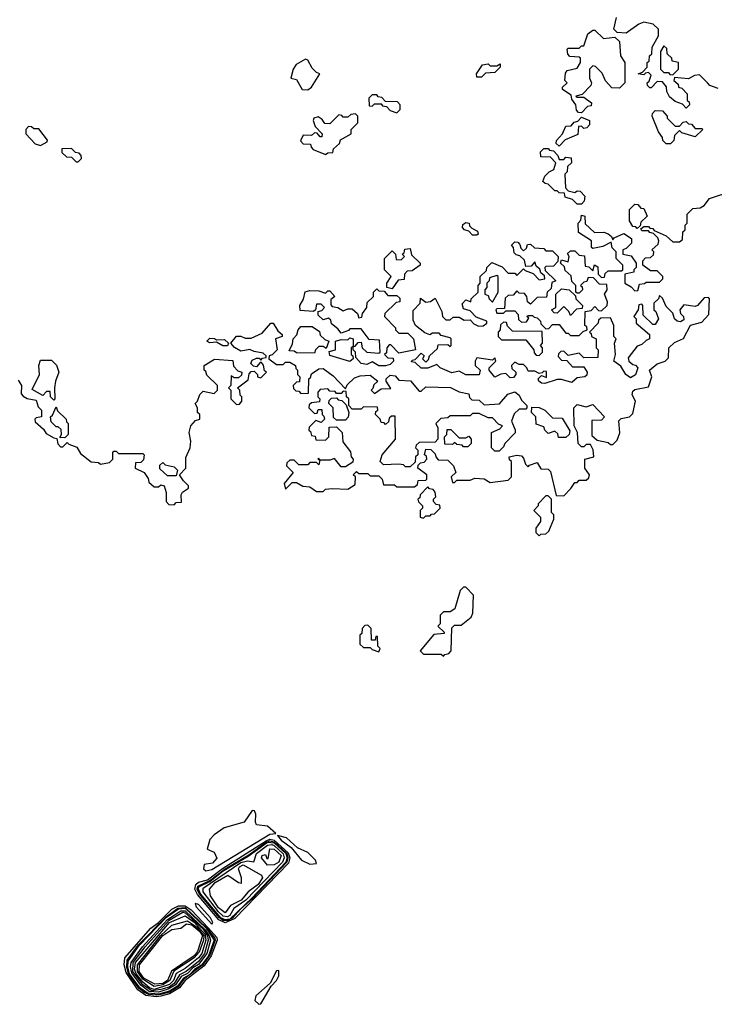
# Model space of a CAD drawing. Extents: x 2769579 to 2883812, y 684207 to 828660.
# Tile 426 of 505: x 2820862 to 2823981, y 794998 to 799418. Entities that reach past the tile are written whole.
import ezdxf

# ---------------------------------------------------------------- set-up
doc = ezdxf.new("R2010")
doc.units = 0

msp = doc.modelspace()

# ---------------------------------------------------------------- linework, layer by layer
at = {"layer": '0CON02XD'}
for points in [[(2823998.3, 799108.3), (2823961.7, 799121.7), (2823950, 799135), (2823915, 799170), (2823893, 799167), (2823865, 799152.5), (2823801.7, 799158.3), (2823800, 799145), (2823818.3, 799128.3), (2823820, 799115), (2823835, 799110), (2823860, 799085), (2823860, 799055), (2823868.3, 799048.3), (2823870, 799035), (2823855, 799020), (2823838.3, 799038.3), (2823805, 799050), (2823780.7, 799070.7), (2823767.5, 799095), (2823767, 799117), (2823748.3, 799138.3), (2823725, 799140), (2823698.3, 799111.7), (2823691.7, 799111.7), (2823681.7, 799121.7), (2823680, 799135), (2823688.3, 799141.7), (2823698.3, 799168.3), (2823685, 799180), (2823671.7, 799178.3), (2823665, 799170), (2823640, 799175), (2823658.3, 799181.7), (2823680, 799205), (2823680, 799225), (2823688.3, 799231.7), (2823690, 799255), (2823700, 799265), (2823702.5, 799295), (2823730, 799345), (2823730, 799375), (2823707, 799397), (2823665, 799406.7), (2823641.7, 799398.3), (2823585, 799357.5), (2823545, 799360), (2823530, 799375), (2823541.7, 799428.3)], [(2823385, 799000), (2823371.7, 799001.7), (2823361.7, 799011.7), (2823360, 799035), (2823341.7, 799061.7), (2823338.3, 799078.3), (2823300, 799105), (2823300, 799115), (2823320, 799135), (2823310, 799145), (2823312.5, 799177.5), (2823320, 799190), (2823365, 799200), (2823380, 799225), (2823380, 799245), (2823375, 799250), (2823333, 799253), (2823323, 799263), (2823320, 799285), (2823325, 799290), (2823375, 799290), (2823385, 799300), (2823395, 799300), (2823412.5, 799355), (2823435, 799370), (2823445, 799370), (2823483, 799333), (2823535, 799340), (2823555, 799320), (2823560, 799255), (2823580, 799225), (2823580, 799135), (2823555, 799110), (2823521.7, 799111.7), (2823493, 799143), (2823478.3, 799178.3), (2823448.3, 799208.3), (2823435, 799210), (2823420, 799195), (2823420, 799155), (2823430, 799135), (2823427, 799123), (2823388.3, 799081.7), (2823360, 799075), (2823365, 799070), (2823395, 799070), (2823430, 799045), (2823428.3, 799031.7), (2823411.7, 799028.3), (2823385, 799000)], [(2823795, 799170), (2823820, 799195), (2823820, 799225), (2823791.7, 799231.7), (2823790, 799245), (2823770, 799265), (2823768.3, 799288.3), (2823755, 799300), (2823740, 799275), (2823740, 799195), (2823755, 799180), (2823775, 799180), (2823781.7, 799171.7), (2823795, 799170)], [(2822155, 799103.3), (2822172.5, 799115), (2822210, 799175), (2822195, 799180), (2822175, 799200), (2822156.4, 799236.4), (2822145, 799240), (2822103.6, 799216.4), (2822090, 799195), (2822080, 799155), (2822105, 799150), (2822130, 799105), (2822155, 799103.3)], [(2822935, 799160), (2822915, 799160), (2822912.5, 799175), (2822940, 799215), (2822965, 799220), (2822975, 799210), (2823005, 799210), (2823020, 799220), (2823020, 799205), (2822995, 799180), (2822953, 799177), (2822935, 799160)], [(2822555, 799000), (2822570, 799015), (2822570, 799035), (2822558.3, 799048.3), (2822505, 799050), (2822488.3, 799068.3), (2822471.7, 799071.7), (2822465, 799080), (2822445, 799080), (2822430, 799065), (2822431.7, 799031.7), (2822445, 799030), (2822455, 799040), (2822485, 799040), (2822491.7, 799031.7), (2822508.3, 799028.3), (2822525, 799010), (2822555, 799000)], [(2823785, 798860), (2823765, 798860), (2823750, 798875), (2823748.3, 798888.3), (2823730, 798915), (2823702.5, 798985), (2823703, 798997), (2823715, 799010), (2823748.3, 799008.3), (2823770, 798985), (2823770, 798975), (2823805, 798940), (2823825, 798940), (2823841.7, 798958.3), (2823855, 798960), (2823865, 798950), (2823878.3, 798948.3), (2823895, 798930), (2823925, 798930), (2823930, 798925), (2823895, 798892.5), (2823835, 798910), (2823825, 798920), (2823801.7, 798898.3), (2823800, 798875), (2823785, 798860)], [(2822235, 798812.5), (2822245, 798820), (2822268.3, 798821.7), (2822271.7, 798838.3), (2822298.3, 798861.7), (2822301.7, 798878.3), (2822350, 798905), (2822350, 798925), (2822380, 798955), (2822380, 798985), (2822370, 798995), (2822348.3, 798991.7), (2822335, 798980), (2822315, 798980), (2822308.3, 798988.3), (2822295, 798990), (2822255, 798950), (2822231.7, 798951.7), (2822220, 798970), (2822201.7, 798981.7), (2822182.5, 798975), (2822180, 798965), (2822188.3, 798938.3), (2822220, 798905), (2822218.3, 798891.7), (2822211.7, 798891.7), (2822198.3, 798908.3), (2822185, 798910), (2822171.7, 798898.3), (2822135, 798900), (2822123.3, 798873.3), (2822135, 798860), (2822168.3, 798858.3), (2822170, 798845), (2822180, 798835), (2822235, 798812.5)], [(2823285, 798850), (2823271.7, 798861.7), (2823272.5, 798875), (2823300, 798905), (2823315, 798940), (2823338.3, 798941.7), (2823351.7, 798958.3), (2823368.3, 798961.7), (2823385, 798980), (2823420, 798965), (2823420, 798945), (2823408.3, 798931.7), (2823395, 798930), (2823385, 798940), (2823371.7, 798938.3), (2823368.3, 798901.7), (2823311.7, 798878.3), (2823285, 798850)], [(2820955, 798853.3), (2820985, 798870), (2820987, 798877), (2820947.5, 798927.5), (2820925, 798927.5), (2820915, 798937.5), (2820901.7, 798938.3), (2820890, 798925), (2820890, 798905), (2820930.7, 798860.7), (2820955, 798853.3)], [(2821125, 798780), (2821140, 798795), (2821138.3, 798808.3), (2821128.3, 798818.3), (2821111.7, 798821.7), (2821095, 798840), (2821051.7, 798838.3), (2821051.7, 798821.7), (2821071.7, 798801.7), (2821095, 798800), (2821115, 798780), (2821125, 798780)], [(2823385, 798590), (2823365, 798590), (2823345, 798610), (2823311.7, 798621.7), (2823308.3, 798638.3), (2823285, 798640), (2823275, 798650), (2823265, 798650), (2823235, 798680), (2823221.7, 798681.7), (2823211.7, 798691.7), (2823220, 798715), (2823240, 798735), (2823260, 798745), (2823270, 798775), (2823245, 798800), (2823201.7, 798801.7), (2823200, 798825), (2823215, 798840), (2823235, 798840), (2823241.7, 798831.7), (2823258.3, 798828.3), (2823278.3, 798808.3), (2823285, 798790), (2823305, 798790), (2823315, 798800), (2823338.3, 798798.3), (2823340, 798775), (2823321.7, 798758.3), (2823320, 798735), (2823310, 798725), (2823312.5, 798662.5), (2823325, 798650), (2823355, 798642.5), (2823365, 798650), (2823378.3, 798648.3), (2823400, 798625), (2823397, 798603), (2823385, 798590)], [(2823838.3, 798431.7), (2823840, 798465), (2823850, 798475), (2823850, 798495), (2823860, 798505), (2823860, 798545), (2823885, 798570), (2823917, 798573), (2823936.4, 798583.6), (2823960, 798615), (2824065, 798650)], [(2823635, 798480), (2823628.3, 798488.3), (2823615, 798490), (2823600, 798515), (2823600, 798565), (2823625, 798590), (2823638.3, 798588.3), (2823651.7, 798571.7), (2823665, 798570), (2823680, 798535), (2823651.7, 798508.3), (2823648.3, 798491.7), (2823635, 798480)], [(2823337, 797313), (2823355, 797340), (2823365, 797340), (2823375, 797350), (2823405, 797350), (2823418.3, 797361.7), (2823420, 797375), (2823400, 797405), (2823400, 797445), (2823440, 797455), (2823437, 797487), (2823425, 797510), (2823405, 797510), (2823395, 797500), (2823385, 797500), (2823370, 797515), (2823367.5, 797565), (2823352.5, 797595), (2823350, 797675), (2823365, 797690), (2823405, 797680), (2823435, 797690), (2823487.5, 797635), (2823475, 797620), (2823431.7, 797618.3), (2823431.7, 797551.7), (2823455, 797530), (2823505, 797520), (2823515, 797510), (2823525, 797510), (2823545, 797530), (2823557, 797563), (2823553, 797617), (2823563, 797627), (2823600, 797635), (2823615, 797650), (2823627.5, 797705), (2823613, 797733), (2823615, 797750), (2823625, 797757.5), (2823685, 797770), (2823700, 797815), (2823690, 797845), (2823725, 797872.5), (2823760, 797885), (2823775, 797900), (2823777.5, 797945), (2823801.7, 797968.3), (2823843, 797987), (2823873.6, 798046.4), (2823925, 798060), (2823956.7, 798095), (2823960, 798165), (2823955, 798170), (2823935, 798168.8), (2823905.6, 798134.4), (2823895, 798130), (2823845, 798137.5), (2823826.7, 798115), (2823829.3, 798099.3), (2823843.3, 798085), (2823845, 798070), (2823829.3, 798060.7), (2823813.8, 798063.8), (2823802.5, 798075), (2823795, 798100), (2823765, 798130), (2823748.3, 798168.3), (2823735, 798180), (2823730, 798165), (2823710, 798145), (2823710, 798115), (2823718.3, 798108.3), (2823730, 798075), (2823715, 798050), (2823705, 798050), (2823661.7, 798091.7), (2823660, 798135), (2823655, 798140), (2823641.7, 798138.3), (2823640, 798115), (2823620, 798085), (2823630, 798075), (2823630, 798055), (2823690, 798005), (2823690, 797985), (2823675, 797977.5), (2823655, 797960), (2823635, 797952.5), (2823595, 797900), (2823597.5, 797885), (2823615, 797870), (2823627.5, 797867.5), (2823637.5, 797855), (2823627.3, 797822.7), (2823605, 797810), (2823584.4, 797824.4), (2823561.7, 797861.7), (2823530, 797885), (2823537.5, 797915), (2823532.5, 797965), (2823540, 797985), (2823530, 797995), (2823530, 798045), (2823515, 798080), (2823471.7, 798078.3), (2823461.7, 798068.3), (2823460, 798055), (2823420, 798015), (2823428.3, 798008.3), (2823430, 797995), (2823450, 797985), (2823450, 797945), (2823460, 797935), (2823458.3, 797901.7), (2823395, 797900), (2823375, 797920), (2823325, 797910), (2823305, 797930), (2823291.7, 797928.3), (2823281.7, 797918.3), (2823280, 797905), (2823295, 797890), (2823318.3, 797888.3), (2823345, 797860), (2823395, 797860), (2823410, 797835), (2823408.3, 797821.7), (2823400, 797815), (2823365, 797810), (2823341.7, 797788.3), (2823295, 797802.5), (2823275, 797802.5), (2823220, 797785), (2823205, 797786.7), (2823192.5, 797795), (2823190, 797805), (2823205, 797820), (2823228.3, 797811.7), (2823228.3, 797838.3), (2823215, 797840), (2823208.3, 797831.7), (2823195, 797830), (2823175, 797840), (2823145, 797840), (2823140, 797855), (2823125, 797870), (2823105, 797870), (2823085, 797880), (2823070, 797865), (2823071.7, 797851.7), (2823090, 797835), (2823090, 797825), (2823079.3, 797810.7), (2823065, 797810), (2823045, 797830), (2823023, 797827), (2822995, 797812.5), (2822970, 797845), (2822970, 797855), (2823000, 797885), (2822995, 797900), (2822985, 797890), (2822915, 797900), (2822907.5, 797885), (2822907.5, 797865), (2822930, 797845), (2822925, 797823.3), (2822865, 797824), (2822835, 797840), (2822801.7, 797831.7), (2822750, 797855), (2822735, 797870), (2822695, 797853.3), (2822665, 797853.3), (2822638.3, 797878.3), (2822621.7, 797881.7), (2822625, 797890), (2822638.3, 797891.7), (2822665, 797920), (2822678.3, 797908.3), (2822670, 797895), (2822685, 797880), (2822698.3, 797891.7), (2822701.7, 797908.3), (2822738.3, 797941.7), (2822741.7, 797958.3), (2822785, 797960), (2822795, 797950), (2822800, 797955), (2822800, 797985), (2822795, 797990), (2822755, 798000), (2822745, 798010), (2822715, 798010), (2822703, 798003), (2822681.7, 798011.7), (2822640, 798045), (2822628.3, 798068.3), (2822628.3, 798111.7), (2822660, 798145), (2822661.7, 798168.3), (2822685, 798150), (2822707, 798153), (2822728.3, 798168.3), (2822757, 798107), (2822760, 798085), (2822775, 798070), (2822795, 798070), (2822808.3, 798081.7), (2822835, 798082.5), (2822858.3, 798068.3), (2822885, 798070), (2822901.7, 798051.7), (2822922.5, 798042.5), (2822943, 798043), (2822960, 798055), (2822960, 798065), (2822911.7, 798081.7), (2822885, 798110), (2822855, 798120), (2822848.3, 798141.7), (2822865, 798160), (2822888.3, 798151.7), (2822890, 798165), (2822920, 798195), (2822920, 798225), (2822930, 798235), (2822930, 798265), (2822958.3, 798291.7), (2822960, 798305), (2822981.7, 798328.3), (2823028.3, 798308.3), (2823055, 798280), (2823085, 798280), (2823095, 798270), (2823125, 798300), (2823131.7, 798291.7), (2823168.3, 798278.3), (2823195, 798250), (2823220, 798255), (2823218.3, 798268.3), (2823201.7, 798281.7), (2823198.3, 798298.3), (2823181.7, 798311.7), (2823175, 798330), (2823158.3, 798311.7), (2823135, 798310), (2823128.3, 798338.3), (2823108.3, 798358.3), (2823091.7, 798361.7), (2823081.7, 798371.7), (2823080, 798395), (2823070, 798405), (2823085, 798420), (2823098.3, 798418.3), (2823108.3, 798408.3), (2823111.7, 798391.7), (2823125, 798380), (2823138.3, 798391.7), (2823141.7, 798408.3), (2823155, 798410), (2823173, 798393), (2823215, 798390), (2823225, 798380), (2823255, 798380), (2823280, 798355), (2823278.3, 798331.7), (2823258.3, 798311.7), (2823225, 798310), (2823220, 798305), (2823221.7, 798291.7), (2823270, 798245), (2823251.7, 798238.3), (2823248.3, 798211.7), (2823230, 798195), (2823228.3, 798171.7), (2823185, 798170), (2823155, 798140), (2823141.7, 798151.7), (2823140, 798175), (2823128.3, 798188.3), (2823105, 798190), (2823095, 798200), (2823078.3, 798181.7), (2823055, 798180), (2823041.7, 798168.3), (2823038.3, 798121.7), (2823005, 798120), (2823000, 798115), (2823005, 798100), (2823035, 798100), (2823045, 798110), (2823085, 798110), (2823100, 798095), (2823101.7, 798071.7), (2823115, 798060), (2823138.3, 798061.7), (2823148.3, 798078.3), (2823140, 798085), (2823145, 798090), (2823165, 798090), (2823171.7, 798081.7), (2823185, 798080), (2823200, 798065), (2823201.7, 798051.7), (2823225, 798030), (2823238.3, 798031.7), (2823255, 798050), (2823285, 798050), (2823315, 798010), (2823325, 798010), (2823335, 798000), (2823375, 798000), (2823391.7, 798018.3), (2823410, 798025), (2823408.3, 798038.3), (2823400, 798045), (2823401.7, 798108.3), (2823428.3, 798111.7), (2823445, 798130), (2823461.7, 798111.7), (2823475, 798110), (2823500, 798135), (2823501.7, 798151.7), (2823487.5, 798185), (2823500, 798205), (2823498.3, 798228.3), (2823465, 798230), (2823438.3, 798258.3), (2823415, 798260), (2823408.3, 798241.7), (2823395, 798240), (2823380, 798225), (2823388.3, 798218.3), (2823390, 798205), (2823375, 798190), (2823365, 798190), (2823360, 798195), (2823360, 798225), (2823341.7, 798241.7), (2823338.3, 798268.3), (2823311.7, 798291.7), (2823308.3, 798308.3), (2823290, 798325), (2823295, 798340), (2823325, 798330), (2823330, 798355), (2823321.7, 798368.3), (2823335, 798380), (2823355, 798380), (2823375, 798360), (2823398.3, 798358.3), (2823401.7, 798311.7), (2823418.3, 798308.3), (2823435, 798290), (2823442.5, 798317.5), (2823458.3, 798308.3), (2823460, 798275), (2823475, 798260), (2823488.3, 798261.7), (2823491.7, 798278.3), (2823505, 798290), (2823565, 798290), (2823570, 798295), (2823570, 798315), (2823540, 798345), (2823540, 798375), (2823523, 798393), (2823518.3, 798418.3), (2823480, 798400), (2823435, 798390), (2823430, 798395), (2823430, 798425), (2823371.7, 798461.7), (2823370, 798505), (2823381.7, 798518.3), (2823385, 798540), (2823400, 798535), (2823401.7, 798501.7), (2823443, 798463), (2823485, 798463.3), (2823505, 798456.7), (2823520, 798445), (2823525, 798430), (2823531.7, 798438.3), (2823575, 798457.5), (2823610, 798435), (2823610, 798415), (2823585, 798390), (2823570, 798385), (2823570, 798365), (2823608.3, 798358.3), (2823630, 798325), (2823630, 798305), (2823620, 798295), (2823620, 798285), (2823580, 798275), (2823580, 798235), (2823608.3, 798218.3), (2823625, 798200), (2823638.3, 798201.7), (2823645, 798230), (2823667, 798233), (2823675, 798240), (2823735, 798240), (2823750, 798255), (2823750, 798265), (2823725, 798290), (2823695, 798290), (2823660, 798315), (2823660, 798335), (2823671.7, 798348.3), (2823695, 798350), (2823708.3, 798361.7), (2823710, 798375), (2823700, 798385), (2823729.3, 798410.7), (2823732.5, 798425), (2823728.3, 798438.3), (2823708.3, 798458.3), (2823691.7, 798461.7), (2823685, 798470), (2823655, 798470), (2823651.7, 798478.3), (2823665, 798490), (2823685, 798490), (2823691.7, 798481.7), (2823705, 798480), (2823711.7, 798471.7), (2823765, 798447.5), (2823795, 798420), (2823825, 798420), (2823838.3, 798431.7)], [(2822915, 798450), (2822895, 798450), (2822878.3, 798468.3), (2822860, 798475), (2822850, 798485), (2822851.7, 798498.3), (2822865, 798507.5), (2822880, 798505), (2822881.7, 798491.7), (2822891.7, 798481.7), (2822918.3, 798468.3), (2822920, 798455), (2822915, 798450)], [(2822535, 798210), (2822510, 798215), (2822510, 798235), (2822530, 798265), (2822500, 798295), (2822500, 798345), (2822535, 798380), (2822550, 798365), (2822551.7, 798341.7), (2822575, 798340), (2822590, 798355), (2822580, 798365), (2822588.3, 798371.7), (2822591.7, 798388.3), (2822615, 798390), (2822621.7, 798361.7), (2822660, 798325), (2822660, 798315), (2822625, 798290), (2822601.7, 798288.3), (2822590, 798275), (2822588.3, 798251.7), (2822561.7, 798248.3), (2822535, 798210)], [(2822985, 798150), (2823010, 798195), (2823010, 798265), (2823005, 798270), (2822971.7, 798258.3), (2822970, 798245), (2822960, 798235), (2822960, 798215), (2822950, 798205), (2822950, 798185), (2822965, 798180), (2822970, 798165), (2822985, 798150)], [(2822505, 797863.3), (2822474, 797864), (2822445, 797882.5), (2822420, 797870), (2822395, 797874), (2822371.7, 797901.7), (2822370, 797925), (2822360, 797935), (2822360, 797950), (2822368.3, 797951.7), (2822381.7, 797968.3), (2822395, 797970), (2822400, 797945), (2822420, 797925), (2822475, 797920), (2822480, 797925), (2822478.3, 797978.3), (2822431.7, 797981.7), (2822395, 798030), (2822345, 798030), (2822338.3, 798021.7), (2822305, 798010), (2822290, 798030), (2822261.7, 798051.7), (2822258.3, 798068.3), (2822248.3, 798078.3), (2822225, 798070), (2822201.7, 798091.7), (2822201.7, 798108.3), (2822218.3, 798111.7), (2822230, 798125), (2822215, 798140), (2822195, 798140), (2822190, 798115), (2822181.7, 798108.3), (2822121.7, 798111.7), (2822120, 798135), (2822137, 798163), (2822143.6, 798196.4), (2822165, 798202.5), (2822205, 798200), (2822235, 798190), (2822245, 798200), (2822255, 798200), (2822277.5, 798175), (2822258.3, 798161.7), (2822258.3, 798138.3), (2822265, 798130), (2822290, 798125), (2822315, 798110), (2822335, 798120), (2822355, 798120), (2822378.3, 798098.3), (2822385, 798080), (2822398.3, 798081.7), (2822401.7, 798098.3), (2822420, 798125), (2822421.7, 798148.3), (2822450, 798175), (2822450, 798195), (2822465, 798210), (2822475, 798200), (2822498.3, 798198.3), (2822515, 798180), (2822555, 798180), (2822568.3, 798168.3), (2822568.3, 798151.7), (2822551.7, 798148.3), (2822501.7, 798098.3), (2822500, 798085), (2822550, 798035), (2822550, 798025), (2822565, 798010), (2822605, 798010), (2822630, 797985), (2822640, 797935), (2822565, 797920), (2822528.3, 797958.3), (2822521.7, 797958.3), (2822510, 797945), (2822508.3, 797921.7), (2822500, 797915), (2822515, 797900), (2822538.3, 797898.3), (2822540, 797885), (2822525, 797870), (2822505, 797863.3)], [(2823335, 798090), (2823328.3, 798108.3), (2823305, 798130), (2823275, 798100), (2823261.7, 798101.7), (2823250, 798115), (2823270, 798125), (2823270, 798185), (2823295, 798210), (2823330, 798205), (2823358.3, 798178.3), (2823360, 798165), (2823390, 798135), (2823388.3, 798121.7), (2823361.7, 798118.3), (2823335, 798090)], [(2820855, 797800), (2820870, 797775), (2820868.3, 797738.3), (2820877, 797727), (2820895, 797716.7), (2820935, 797710), (2820945, 797680), (2820960, 797665), (2820960, 797635), (2820935, 797630), (2820930, 797625), (2820931.7, 797611.7), (2820969.3, 797579.3), (2820980.7, 797560.7), (2821015, 797540), (2821028.3, 797538.3), (2821033, 797513), (2821045, 797500), (2821055, 797500), (2821075, 797520), (2821081.7, 797511.7), (2821118.3, 797498.3), (2821135, 797470), (2821183, 797433), (2821215, 797430), (2821225, 797422.5), (2821265, 797430), (2821280, 797445), (2821280, 797475), (2821285, 797480), (2821295, 797480), (2821305, 797470), (2821415, 797470), (2821420, 797465), (2821418.3, 797441.7), (2821405, 797430), (2821381.7, 797428.3), (2821380, 797405), (2821420, 797385), (2821438.3, 797358.3), (2821441.7, 797341.7), (2821465, 797320), (2821485, 797320), (2821495, 797330), (2821510, 797325), (2821520, 797295), (2821520, 797255), (2821531.7, 797241.7), (2821555, 797240), (2821565, 797250), (2821588.3, 797251.7), (2821587.5, 797285), (2821593.6, 797296.4), (2821620, 797315), (2821620, 797325), (2821597, 797347), (2821580, 797375), (2821607.5, 797405), (2821608.3, 797451.7), (2821626.7, 797495), (2821630, 797525), (2821622.5, 797565), (2821630, 797595), (2821651.7, 797618.3), (2821670, 797625), (2821670, 797645), (2821660, 797655), (2821660, 797675), (2821650, 797695), (2821660, 797705), (2821670, 797735), (2821685, 797750), (2821735, 797740), (2821750, 797755), (2821750, 797775), (2821701.7, 797821.7), (2821698.3, 797838.3), (2821690, 797845), (2821690, 797865), (2821737, 797893), (2821818.3, 797888.3), (2821821.7, 797861.7), (2821841.7, 797841.7), (2821860, 797835), (2821858.3, 797821.7), (2821845, 797810), (2821825, 797810), (2821811.7, 797818.3), (2821810, 797775), (2821800, 797765), (2821810, 797755), (2821810, 797715), (2821835, 797690), (2821848.3, 797691.7), (2821860, 797705), (2821860, 797725), (2821851.7, 797731.7), (2821850, 797755), (2821840, 797765), (2821888.3, 797801.7), (2821891.7, 797828.3), (2821901.7, 797838.3), (2821915, 797840), (2821930, 797825), (2821930, 797815), (2821945, 797810), (2821970, 797835), (2821961.7, 797841.7), (2821957, 797867), (2821948.3, 797878.3), (2821941.7, 797878.3), (2821925, 797860), (2821911.7, 797861.7), (2821900, 797875), (2821905, 797890), (2821925, 797897.5), (2821937.5, 797897.5), (2821945, 797890), (2821951.7, 797898.3), (2821968.3, 797901.7), (2821968.3, 797908.3), (2821955, 797920), (2821915, 797927.5), (2821895, 797937.5), (2821855, 797930), (2821826.4, 797946.4), (2821810, 797965), (2821835, 797997.5), (2821855, 797997.5), (2821875, 797987.5), (2821901.7, 797988.3), (2821950, 798010), (2821990, 798055), (2822000, 798055), (2822020.7, 798020.7), (2822040, 798005), (2822040, 797995), (2822010, 797985), (2822017.5, 797935), (2821995, 797912.5), (2821981.7, 797908.3), (2821980, 797895), (2822015, 797870), (2822045, 797870), (2822055, 797880), (2822075, 797880), (2822100, 797865), (2822101.7, 797851.7), (2822110, 797845), (2822110, 797825), (2822120, 797815), (2822118.3, 797791.7), (2822105, 797790), (2822090, 797775), (2822091.7, 797761.7), (2822101.7, 797751.7), (2822115, 797750), (2822125, 797740), (2822158.3, 797741.7), (2822160, 797805), (2822168.3, 797811.7), (2822171.7, 797828.3), (2822205, 797850), (2822225, 797852.5), (2822269.3, 797819.3), (2822325, 797760), (2822331.7, 797778.3), (2822365, 797810), (2822390.7, 797819.3), (2822435, 797822.5), (2822470, 797795), (2822451.7, 797778.3), (2822448.3, 797761.7), (2822440, 797755), (2822455, 797740), (2822485, 797760), (2822528.3, 797761.7), (2822507.5, 797795), (2822507.5, 797805), (2822525, 797822.5), (2822548.3, 797818.3), (2822565, 797800), (2822617, 797797), (2822655, 797750), (2822665, 797750), (2822685, 797770), (2822796.4, 797766.4), (2822835, 797747.5), (2822878.3, 797738.3), (2822881.7, 797721.7), (2822891.7, 797711.7), (2822925, 797710), (2822948.3, 797688.3), (2823017, 797693), (2823053.6, 797736.4), (2823085, 797746.7), (2823105, 797732.5), (2823115, 797710), (2823140, 797685), (2823140, 797675), (2823135, 797670), (2823105, 797670), (2823081.7, 797648.3), (2823070, 797615), (2823087, 797577), (2823087, 797563), (2823040, 797515), (2823035, 797500), (2823015, 797480), (2822995, 797480), (2822980, 797495), (2822980, 797565), (2823018.3, 797581.7), (2823030, 797595), (2823011.7, 797601.7), (2822985, 797630), (2822965, 797630), (2822925, 797650), (2822895, 797650), (2822885, 797640), (2822795, 797640), (2822785, 797630), (2822753, 797627), (2822730, 797605), (2822740, 797585), (2822740, 797535), (2822728.3, 797521.7), (2822655, 797520), (2822641.7, 797508.3), (2822640, 797495), (2822650, 797485), (2822650, 797465), (2822640, 797455), (2822638.3, 797431.7), (2822615, 797410), (2822595, 797410), (2822585, 797420), (2822565, 797422.5), (2822495, 797420), (2822480, 797435), (2822490, 797465), (2822550, 797535), (2822548.3, 797638.3), (2822531.7, 797638.3), (2822521.7, 797628.3), (2822518.3, 797611.7), (2822505, 797600), (2822498.3, 797608.3), (2822485, 797610), (2822480, 797625), (2822460, 797645), (2822461.7, 797658.3), (2822470, 797665), (2822468.3, 797678.3), (2822405, 797680), (2822395, 797670), (2822355, 797670), (2822340, 797685), (2822340, 797715), (2822330, 797725), (2822328.3, 797748.3), (2822315, 797750), (2822305, 797740), (2822285, 797740), (2822278.3, 797748.3), (2822255, 797750), (2822245, 797760), (2822211.7, 797758.3), (2822200, 797745), (2822200, 797725), (2822210, 797715), (2822208.3, 797701.7), (2822171.7, 797698.3), (2822161.7, 797688.3), (2822160, 797675), (2822185, 797650), (2822198.3, 797651.7), (2822201.7, 797668.3), (2822218.3, 797668.3), (2822220, 797645), (2822228.3, 797638.3), (2822230, 797625), (2822215, 797610), (2822191.7, 797618.3), (2822161.7, 797588.3), (2822160, 797575), (2822168.3, 797568.3), (2822171.7, 797551.7), (2822188.3, 797548.3), (2822191.7, 797531.7), (2822235, 797530), (2822250, 797545), (2822251.7, 797588.3), (2822285, 797590), (2822310, 797565), (2822313, 797523), (2822347, 797477), (2822350, 797455), (2822360, 797445), (2822358.3, 797431.7), (2822325, 797410), (2822305, 797410), (2822275, 797447.5), (2822255, 797440), (2822210, 797440), (2822205, 797450), (2822200, 797445), (2822210, 797440), (2822205, 797420), (2822195, 797430), (2822165, 797430), (2822155, 797420), (2822115, 797420), (2822095, 797440), (2822075, 797440), (2822061.7, 797428.3), (2822060, 797415), (2822090, 797385), (2822050, 797335), (2822055, 797310), (2822085, 797340), (2822105, 797340), (2822133, 797323), (2822165, 797320), (2822195, 797300), (2822225, 797300), (2822235, 797310), (2822265, 797312.5), (2822335, 797310), (2822368.3, 797331.7), (2822370, 797365), (2822360, 797375), (2822375, 797390), (2822385, 797380), (2822425, 797380), (2822435, 797370), (2822475, 797370), (2822490, 797355), (2822495, 797330), (2822545, 797330), (2822555, 797320), (2822635, 797320), (2822648.3, 797331.7), (2822651.7, 797348.3), (2822685, 797350), (2822690, 797355), (2822690, 797375), (2822650, 797405), (2822651.7, 797418.3), (2822661.7, 797428.3), (2822678.3, 797431.7), (2822690, 797445), (2822688.3, 797458.3), (2822680, 797465), (2822685, 797490), (2822708.3, 797488.3), (2822728.3, 797468.3), (2822730, 797455), (2822741.7, 797441.7), (2822785, 797440), (2822810, 797415), (2822820, 797385), (2822800, 797365), (2822805, 797340), (2822815, 797340), (2822825, 797350), (2822885, 797350), (2822905, 797360), (2822947, 797357), (2822975, 797340), (2823055, 797350), (2823070, 797365), (2823070, 797435), (2823061.7, 797441.7), (2823060, 797455), (2823095, 797462.5), (2823115, 797460), (2823125, 797450), (2823133, 797423), (2823145, 797410), (2823151.7, 797418.3), (2823185, 797430), (2823201.7, 797401.7), (2823235, 797400), (2823245, 797390), (2823271.7, 797281.7), (2823305, 797280), (2823337, 797313)], [(2822185, 797920), (2822105, 797922.5), (2822095, 797930), (2822071.7, 797931.7), (2822087, 797963), (2822090, 797985), (2822107, 798003), (2822112.5, 798025), (2822125, 798040), (2822175, 798040), (2822208.3, 798018.3), (2822211.7, 798001.7), (2822231.7, 797981.7), (2822250, 797975), (2822238.3, 797941.7), (2822225, 797950), (2822205, 797950), (2822190, 797935), (2822185, 797920)], [(2823195, 797910), (2823210, 797925), (2823210, 797945), (2823200, 797955), (2823210, 797965), (2823208.3, 798018.3), (2823075, 798020), (2823051.7, 798041.7), (2823048.3, 798058.3), (2823035, 798060), (2823021.7, 798048.3), (2823020, 798025), (2823010, 798015), (2823010, 797995), (2823025, 797980), (2823135, 797980), (2823170, 797935), (2823171.7, 797921.7), (2823181.7, 797911.7), (2823195, 797910)], [(2822345, 797883.3), (2822255, 797910), (2822251.7, 797928.3), (2822280, 797935), (2822280, 797975), (2822305, 797982.5), (2822335, 797980), (2822345, 797990), (2822360, 797985), (2822360, 797950), (2822350, 797945), (2822350, 797915), (2822358.3, 797908.3), (2822360, 797895), (2822345, 797883.3)], [(2821795, 797953.3), (2821773.8, 797953.8), (2821745, 797970), (2821715, 797967.5), (2821702.5, 797975), (2821715, 797987.5), (2821737, 797987), (2821745, 797980), (2821781.7, 797981.7), (2821800, 797965), (2821795, 797953.3)], [(2821015, 797710), (2821000, 797725), (2820998.3, 797748.3), (2820981.7, 797748.3), (2820965, 797730), (2820918.3, 797758.3), (2820950, 797825), (2820947.5, 797865), (2820955, 797890), (2821005, 797890), (2821027, 797867), (2821037.5, 797835), (2821022.5, 797795), (2821017.5, 797765), (2821020, 797715), (2821015, 797710)], [(2821065, 797540), (2821041.7, 797541.7), (2821050, 797555), (2821048.3, 797578.3), (2821035, 797590), (2821025, 797590), (2821003, 797613), (2821000, 797635), (2821008.3, 797641.7), (2821025, 797680), (2821031.7, 797661.7), (2821070, 797625), (2821071.7, 797611.7), (2821080, 797605), (2821080, 797555), (2821065, 797540)], [(2822325, 797620), (2822285, 797620), (2822271.7, 797631.7), (2822270, 797675), (2822250, 797695), (2822251.7, 797708.3), (2822261.7, 797718.3), (2822285, 797720), (2822291.7, 797711.7), (2822308.3, 797708.3), (2822328.3, 797688.3), (2822340, 797655), (2822337, 797633), (2822325, 797620)], [(2823281.7, 797541.7), (2823278.3, 797558.3), (2823265, 797570), (2823235, 797560), (2823220, 797575), (2823215, 797590), (2823181.7, 797601.7), (2823180, 797635), (2823160, 797655), (2823161.7, 797678.3), (2823195, 797677.5), (2823220, 797665), (2823255, 797630), (2823298.3, 797628.3), (2823331.7, 797571.7), (2823330, 797555), (2823315, 797542.5), (2823281.7, 797541.7)], [(2822875, 797500), (2822855, 797500), (2822848.3, 797508.3), (2822825, 797510), (2822815, 797520), (2822805, 797510), (2822771.7, 797511.7), (2822770, 797545), (2822780, 797555), (2822781.7, 797578.3), (2822798.3, 797578.3), (2822835, 797540), (2822865, 797540), (2822878.3, 797548.3), (2822890, 797535), (2822890, 797515), (2822875, 797500)], [(2821565, 797370), (2821525, 797370), (2821491.7, 797401.7), (2821491.7, 797418.3), (2821505, 797430), (2821515, 797420), (2821555, 797410), (2821570, 797395), (2821565, 797370)], [(2822675, 797180), (2822685, 797190), (2822705, 797190), (2822711.7, 797198.3), (2822725, 797200), (2822750, 797225), (2822748.3, 797238.3), (2822731.7, 797241.7), (2822720, 797255), (2822720, 797265), (2822730, 797275), (2822727, 797297), (2822718.3, 797308.3), (2822701.7, 797311.7), (2822695, 797320), (2822660, 797285), (2822658.3, 797271.7), (2822650, 797265), (2822653, 797253), (2822670, 797235), (2822670, 797225), (2822660, 797215), (2822660, 797185), (2822675, 797180)], [(2823195, 797100), (2823201.7, 797108.3), (2823225, 797110), (2823238.3, 797121.7), (2823260, 797175), (2823260, 797195), (2823250, 797205), (2823250, 797265), (2823235, 797280), (2823225, 797280), (2823190, 797245), (2823190, 797235), (2823170, 797215), (2823200, 797185), (2823200, 797165), (2823180, 797135), (2823180, 797115), (2823195, 797100)], [(2822765, 796560), (2822771.7, 796568.3), (2822788.3, 796571.7), (2822800, 796585), (2822801.7, 796688.3), (2822815, 796700), (2822845, 796700), (2822890, 796735), (2822897, 796753), (2822900, 796835), (2822865, 796870), (2822855, 796870), (2822840, 796855), (2822816.4, 796773.6), (2822795, 796760), (2822765, 796760), (2822750, 796745), (2822750, 796705), (2822740, 796695), (2822768.3, 796668.3), (2822768.3, 796661.7), (2822721.7, 796658.3), (2822660, 796585), (2822675, 796570), (2822755, 796570), (2822765, 796560)], [(2822475, 796580), (2822480, 796595), (2822470, 796605), (2822468.3, 796648.3), (2822461.7, 796648.3), (2822458.3, 796631.7), (2822441.7, 796631.7), (2822440, 796685), (2822425, 796700), (2822411.7, 796698.3), (2822400, 796685), (2822398.3, 796661.7), (2822390, 796655), (2822390, 796615), (2822405, 796600), (2822435, 796600), (2822445, 796590), (2822475, 796580)], [(2821697, 795597), (2821725, 795602.5), (2821985, 795760.6), (2822012.5, 795765), (2821975, 795796.7), (2821925, 795802.5), (2821920, 795815), (2821921.7, 795851.7), (2821916.4, 795866.4), (2821905, 795867.5), (2821870, 795815), (2821780.5, 795789.5), (2821735, 795758.8), (2821715, 795736.7), (2821703.3, 795693.3), (2821735, 795680), (2821746.4, 795653.6), (2821728.3, 795631.7), (2821690, 795625), (2821687.5, 795605), (2821697, 795597)], [(2821785, 795363.8), (2821756.4, 795376.4), (2821660.9, 795490.9), (2821648.8, 795515), (2821652.8, 795535), (2821665, 795545.3), (2821705, 795556.5), (2821773, 795607), (2821968.4, 795731.6), (2821985, 795738.5), (2822005, 795734.1), (2822067.6, 795677.6), (2822074.4, 795655), (2822068.4, 795631.6), (2821827.5, 795382.5), (2821785, 795363.8)], [(2822165, 795626.7), (2822195, 795630), (2822190, 795645), (2822155, 795678.8), (2822109.5, 795699.5), (2822060, 795745), (2822020, 795755), (2822036.2, 795735), (2822080.8, 795700.8), (2822127.5, 795645), (2822165, 795626.7)], [(2821795, 795373.3), (2821775, 795373.9), (2821757.6, 795387.6), (2821668, 795495), (2821658.9, 795515), (2821661.9, 795528.1), (2821715, 795553.5), (2821783.9, 795606.1), (2821891.1, 795668.9), (2821968.8, 795725), (2821985, 795731.5), (2822005, 795726.7), (2822060.8, 795675), (2822066.4, 795655), (2822060.9, 795635), (2821907.6, 795472.4), (2821852.9, 795425), (2821818.6, 795385), (2821795, 795373.3)], [(2821785, 795376), (2821765, 795385.3), (2821673.5, 795493.5), (2821664.2, 795515), (2821666, 795525), (2821715, 795549.1), (2821775, 795596), (2821888.1, 795661.9), (2821974.7, 795725), (2822005, 795722.9), (2822056.8, 795675), (2822062.5, 795655), (2822056.5, 795635), (2821905.1, 795474.9), (2821805, 795380.4), (2821785, 795376)], [(2821795, 795390.8), (2821775, 795393.6), (2821755, 795412.9), (2821685, 795501.9), (2821685, 795519.4), (2821855, 795634.2), (2821885, 795641.2), (2821913.6, 795636.4), (2821924.7, 795675), (2821975, 795711.3), (2821994.8, 795715.2), (2822005, 795709.7), (2822045, 795673.5), (2822049.8, 795655), (2822042.2, 795635), (2821877.2, 795465), (2821823, 795427), (2821805, 795395.6), (2821795, 795390.8)], [(2821975, 795622.5), (2821947.5, 795655), (2821950, 795665), (2821965, 795670), (2821971.7, 795651.7), (2821978.3, 795651.7), (2821985, 795696), (2822005, 795693.8), (2822036.2, 795665), (2822025, 795636.2), (2822005, 795623.8), (2821975, 795622.5)], [(2821785, 795408.8), (2821755, 795430.6), (2821718.9, 795485), (2821714, 795515), (2821740, 795545), (2821797, 795577), (2821843.9, 795543.9), (2821858.3, 795541.7), (2821858, 795565), (2821844.4, 795605), (2821848.6, 795615), (2821865, 795624.3), (2821947.7, 795577.7), (2821952, 795565), (2821933.3, 795535), (2821888, 795502), (2821855.8, 795465), (2821808.7, 795441.3), (2821785, 795408.8)], [(2821475, 795030.8), (2821427.7, 795037.7), (2821392.3, 795062.3), (2821340.6, 795140.6), (2821331.2, 795175), (2821333.3, 795206.7), (2821450.7, 795339.3), (2821485, 795364.1), (2821544.8, 795425.2), (2821575, 795439.8), (2821605, 795439.8), (2821631.1, 795421.1), (2821709.4, 795339.4), (2821747.2, 795297.2), (2821749.2, 795285), (2821722, 795215), (2821690, 795170), (2821605.3, 795105), (2821579.2, 795070.8), (2821535.2, 795044.8), (2821495, 795034.7), (2821475, 795030.8)], [(2821475, 795038.1), (2821442, 795042), (2821420.4, 795050.4), (2821398.6, 795068.6), (2821351, 795135), (2821342.4, 795165), (2821344.3, 795195.7), (2821396, 795265), (2821519.4, 795390.6), (2821571.3, 795428.7), (2821605, 795432.1), (2821700.4, 795340.4), (2821737.9, 795295), (2821739.5, 795285), (2821717.1, 795222.9), (2821684.8, 795175), (2821599.5, 795110.5), (2821573.6, 795076.4), (2821535, 795052.5), (2821495, 795042.2), (2821475, 795038.1)], [(2821485, 795042.5), (2821435, 795047.6), (2821401.4, 795071.4), (2821354.8, 795135), (2821346.9, 795165), (2821348.8, 795191.2), (2821399, 795261), (2821521.7, 795388.3), (2821574.5, 795425.5), (2821605, 795428.6), (2821698.6, 795338.6), (2821734.7, 795285), (2821709.2, 795215), (2821677.5, 795172.5), (2821646.9, 795153.1), (2821625, 795129.4), (2821598, 795115), (2821571.1, 795078.9), (2821535, 795056.3), (2821485, 795042.5)], [(2821725, 795357.5), (2821728.8, 795365), (2821718, 795385), (2821665, 795446), (2821650, 795450), (2821653.8, 795435), (2821725, 795357.5)], [(2821485, 795052.5), (2821442.7, 795055), (2821405, 795083.7), (2821365, 795138.2), (2821359.2, 795165), (2821361.9, 795185), (2821412.8, 795255), (2821525, 795378), (2821585, 795417), (2821605, 795417.8), (2821695, 795331.5), (2821713, 795305), (2821718.9, 795285), (2821701.6, 795225), (2821665, 795176.6), (2821639, 795161), (2821615, 795135.9), (2821587.2, 795122.8), (2821562, 795085), (2821528.2, 795065), (2821485, 795052.5)], [(2821455, 795058.3), (2821415, 795084.2), (2821370.2, 795145), (2821371.4, 795185), (2821424.8, 795255.2), (2821532.5, 795375), (2821595, 795410.6), (2821605, 795408.4), (2821685, 795334.4), (2821705.6, 795305), (2821708.4, 795285), (2821691.9, 795225), (2821665, 795190), (2821610, 795145), (2821579.6, 795130.4), (2821555, 795090.3), (2821532.7, 795075), (2821495, 795063.3), (2821455, 795058.3)], [(2821465, 795064.4), (2821445, 795071.4), (2821415, 795096.6), (2821384.8, 795135), (2821377.4, 795155), (2821381.9, 795185), (2821535, 795365.3), (2821605, 795394.4), (2821645, 795366.1), (2821695, 795310.9), (2821698.3, 795285), (2821680.3, 795225), (2821665, 795205.4), (2821605, 795158.5), (2821564.7, 795135.3), (2821552.9, 795105), (2821535, 795086.8), (2821465, 795064.4)], [(2821465, 795077.5), (2821415, 795110), (2821391.3, 795145), (2821391.1, 795175), (2821494.7, 795305), (2821545, 795352.5), (2821615, 795372.2), (2821655, 795345.8), (2821688.6, 795305), (2821687.5, 795285), (2821668.1, 795231.9), (2821645, 795205.5), (2821554.2, 795145.8), (2821535.5, 795105), (2821505, 795084.2), (2821465, 795077.5)], [(2821468.1, 795088.1), (2821419.4, 795115), (2821398.8, 795145), (2821400, 795175), (2821505, 795306.2), (2821545, 795333.8), (2821585, 795338.8), (2821611.3, 795358.7), (2821635, 795354.5), (2821671.1, 795325), (2821683.2, 795305), (2821660.9, 795235), (2821645.6, 795215), (2821543.5, 795146.5), (2821525.5, 795105), (2821505, 795091.1), (2821468.1, 795088.1)], [(2821935, 794997.5), (2821945, 795000), (2821991.7, 795078.3), (2822015.7, 795104.3), (2822026, 795125), (2822025, 795150), (2822015, 795147.5), (2821987, 795093), (2821922, 795035), (2821917.5, 795015), (2821935, 794997.5)]]:
    msp.add_lwpolyline(points, dxfattribs=at)

doc.saveas('drawing.dxf')
